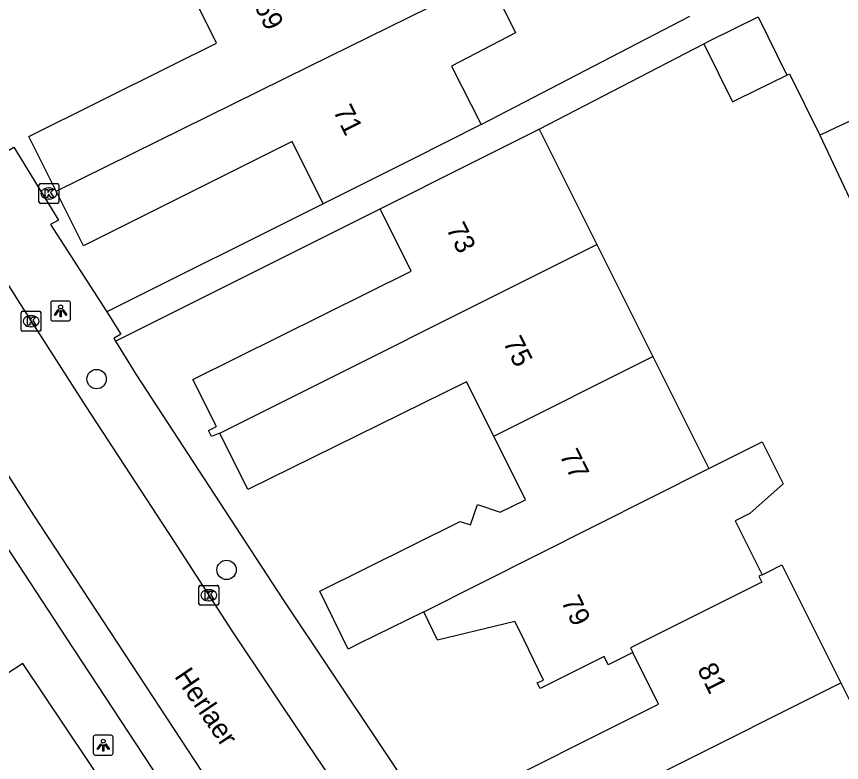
# Model space of a CAD drawing. Extents: x 157793 to 159380, y 380882 to 382313.
# Drawn here: x 158188.98 to 158230.61, y 381464.87 to 381502.51 of the extents above; entities that cross this region are included whole.
import ezdxf

# ---------------------------------------------------------------- set-up
doc = ezdxf.new("R2010")
doc.units = 0
for name, color, linetype in [('IMGEO_Boom', 7, 'Continuous'), ('IMGEO_Kolk', 7, 'Continuous'), ('IMGEO_Lichtpunt', 7, 'Continuous'), ('IMGEO_Openbare_ruimte_label', 7, 'Continuous'), ('IMGEO_Pand', 7, 'Continuous'), ('IMGEO_Pand_nummerreeks', 7, 'Continuous'), ('IMGEO_Rijbaan_lokaal_open', 7, 'Continuous'), ('IMGEO_Voetpad_open', 7, 'Continuous')]:
    doc.layers.add(name, color=color, linetype=linetype)

msp = doc.modelspace()

# ---------------------------------------------------------------- linework, layer by layer
at = {"layer": 'IMGEO_Boom'}
for centre in [(158193.018, 381484.217), (158199.576, 381474.588)]:
    msp.add_circle(centre, 0.489, dxfattribs=at)
at = {"layer": 'IMGEO_Kolk'}
for p, q in [((158190.183, 381494.082), (158191.035, 381494.082)), ((158190.108, 381493.156), (158190.108, 381494.008)), ((158190.596, 381493.862), (158190.621, 381493.862)), ((158191.109, 381494.008), (158191.109, 381493.156)), ((158190.619, 381493.302), (158190.594, 381493.302)), ((158191.035, 381493.082), (158190.183, 381493.082)), ((158189.211, 381486.71), (158189.211, 381487.562)), ((158189.286, 381487.636), (158190.138, 381487.636)), ((158189.699, 381487.416), (158189.724, 381487.416)), ((158190.212, 381487.562), (158190.212, 381486.71)), ((158190.138, 381486.636), (158189.286, 381486.636)), ((158189.722, 381486.856), (158189.697, 381486.856)), ((158198.181, 381472.882), (158198.181, 381473.734)), ((158198.256, 381473.808), (158199.108, 381473.808)), ((158199.182, 381473.734), (158199.182, 381472.882)), ((158198.669, 381473.588), (158198.694, 381473.588)), ((158198.692, 381473.028), (158198.667, 381473.028)), ((158199.108, 381472.808), (158198.256, 381472.808))]:
    msp.add_line(p, q, dxfattribs=at)
for points in [[(158190.183, 381494.082), (158191.035, 381494.082)], [(158190.108, 381493.156), (158190.108, 381494.008)], [(158190.429, 381493.782), (158190.552, 381493.782), (158190.552, 381493.631), (158190.682, 381493.782), (158190.846, 381493.782), (158190.7, 381493.631), (158190.853, 381493.382), (158190.701, 381493.382), (158190.616, 381493.546), (158190.552, 381493.479), (158190.552, 381493.382), (158190.429, 381493.382), (158190.429, 381493.782)], [(158191.109, 381494.008), (158191.109, 381493.156)], [(158191.035, 381493.082), (158190.183, 381493.082)], [(158189.211, 381486.71), (158189.211, 381487.562)], [(158189.286, 381487.636), (158190.138, 381487.636)], [(158190.212, 381487.562), (158190.212, 381486.71)], [(158189.532, 381487.336), (158189.655, 381487.336), (158189.655, 381487.185), (158189.785, 381487.336), (158189.949, 381487.336), (158189.803, 381487.185), (158189.956, 381486.936), (158189.804, 381486.936), (158189.719, 381487.1), (158189.655, 381487.033), (158189.655, 381486.936), (158189.532, 381486.936), (158189.532, 381487.336)], [(158190.138, 381486.636), (158189.286, 381486.636)], [(158198.181, 381472.882), (158198.181, 381473.734)], [(158198.256, 381473.808), (158199.108, 381473.808)], [(158199.182, 381473.734), (158199.182, 381472.882)], [(158198.502, 381473.508), (158198.625, 381473.508), (158198.625, 381473.357), (158198.755, 381473.508), (158198.919, 381473.508), (158198.773, 381473.357), (158198.926, 381473.108), (158198.774, 381473.108), (158198.689, 381473.272), (158198.625, 381473.205), (158198.625, 381473.108), (158198.502, 381473.108), (158198.502, 381473.508)], [(158199.108, 381472.808), (158198.256, 381472.808)]]:
    msp.add_lwpolyline(points, dxfattribs=at)
for centre, start, end in [((158190.185, 381494.006), 91.552, 178.448), ((158190.185, 381494.006), 91.552, 178.448), ((158191.033, 381494.006), 1.552, 88.448), ((158191.033, 381494.006), 1.552, 88.448), ((158190.185, 381493.158), 181.552, 268.448), ((158190.185, 381493.158), 181.552, 268.448), ((158191.033, 381493.158), 271.552, 358.448), ((158191.033, 381493.158), 271.552, 358.448), ((158189.288, 381487.56), 91.552, 178.448), ((158189.288, 381487.56), 91.552, 178.448), ((158190.136, 381487.56), 1.552, 88.448), ((158190.136, 381487.56), 1.552, 88.448), ((158189.288, 381486.712), 181.552, 268.448), ((158189.288, 381486.712), 181.552, 268.448), ((158190.136, 381486.712), 271.552, 358.448), ((158190.136, 381486.712), 271.552, 358.448), ((158198.258, 381473.732), 91.552, 178.448), ((158198.258, 381473.732), 91.552, 178.448), ((158199.106, 381473.732), 1.552, 88.448), ((158199.106, 381473.732), 1.552, 88.448), ((158198.258, 381472.884), 181.552, 268.448), ((158198.258, 381472.884), 181.552, 268.448), ((158199.106, 381472.884), 271.552, 358.448), ((158199.106, 381472.884), 271.552, 358.448)]:
    msp.add_arc(centre, 0.0765, start, end, dxfattribs=at)
for centre, major_axis, ratio, start_param, end_param in [((158190.595, 381493.582), (-0.387, 0.002), 0.722429, 4.712389, 7.853982), ((158190.62, 381493.582), (-0.39, 0.002), 0.717154, 1.570796, 4.712389), ((158189.698, 381487.136), (-0.387, 0.002), 0.722429, 4.712389, 7.853982), ((158189.723, 381487.136), (-0.39, 0.002), 0.717154, 1.570796, 4.712389), ((158198.668, 381473.308), (-0.387, 0.002), 0.722429, 4.712389, 7.853982), ((158198.693, 381473.308), (-0.39, 0.002), 0.717154, 1.570796, 4.712389)]:
    msp.add_ellipse(centre, major_axis=major_axis, ratio=ratio, start_param=start_param, end_param=end_param, dxfattribs=at)
at = {"layer": 'IMGEO_Lichtpunt'}
for p, q in [((158190.703, 381488.057), (158190.703, 381487.25)), ((158190.703, 381488.057), (158190.703, 381487.25)), ((158191.605, 381488.152), (158190.797, 381488.152)), ((158191.605, 381488.152), (158190.797, 381488.152)), ((158191.699, 381487.25), (158191.699, 381488.057)), ((158191.699, 381487.25), (158191.699, 381488.057)), ((158190.797, 381487.156), (158191.605, 381487.156)), ((158190.797, 381487.156), (158191.605, 381487.156)), ((158193.755, 381466.241), (158192.947, 381466.241)), ((158193.755, 381466.241), (158192.947, 381466.241)), ((158192.853, 381466.146), (158192.853, 381465.339)), ((158192.853, 381466.146), (158192.853, 381465.339)), ((158193.849, 381465.339), (158193.849, 381466.146)), ((158193.849, 381465.339), (158193.849, 381466.146)), ((158192.947, 381465.245), (158193.755, 381465.245)), ((158192.947, 381465.245), (158193.755, 381465.245))]:
    msp.add_line(p, q, dxfattribs=at)
for points in [[(158191.077, 381487.721), (158191.116, 381487.693), (158190.928, 381487.431), (158190.89, 381487.458), (158191.077, 381487.721)], [(158191.179, 381487.673), (158191.226, 381487.673), (158191.226, 381487.351), (158191.179, 381487.351), (158191.179, 381487.673)], [(158191.289, 381487.693), (158191.327, 381487.72), (158191.514, 381487.458), (158191.475, 381487.43), (158191.289, 381487.693)], [(158193.227, 381465.81), (158193.266, 381465.782), (158193.078, 381465.52), (158193.04, 381465.547), (158193.227, 381465.81)], [(158193.329, 381465.762), (158193.376, 381465.762), (158193.376, 381465.44), (158193.329, 381465.44), (158193.329, 381465.762)], [(158193.439, 381465.782), (158193.477, 381465.809), (158193.664, 381465.547), (158193.625, 381465.519), (158193.439, 381465.782)]]:
    msp.add_lwpolyline(points, dxfattribs=at)
for centre in [(158191.202, 381487.855), (158193.352, 381465.944)]:
    msp.add_circle(centre, 0.0994, dxfattribs=at)
for centre, start, end in [((158190.797, 381488.057), 90, 180), ((158190.797, 381488.057), 90, 180), ((158191.605, 381488.057), 0, 90), ((158191.605, 381488.057), 0, 90), ((158190.797, 381487.25), 180, 270), ((158190.797, 381487.25), 180, 270), ((158191.605, 381487.25), 270, 0), ((158191.605, 381487.25), 270, 360), ((158192.947, 381466.146), 90, 180), ((158192.947, 381466.146), 90, 180), ((158193.755, 381466.146), 0, 90), ((158193.755, 381466.146), 0, 90), ((158192.947, 381465.339), 180, 270), ((158192.947, 381465.339), 180, 270), ((158193.755, 381465.339), 270, 0), ((158193.755, 381465.339), 270, 360)]:
    msp.add_arc(centre, 0.0946, start, end, dxfattribs=at)
at = {"layer": 'IMGEO_Pand'}
for points in [[(158190.983, 381493.696), (158203.757, 381500), (158212.789, 381504.457)], [(158212.789, 381504.457), (158214.158, 381501.692), (158210.927, 381500), (158212.434, 381497.057)], [(158190.983, 381493.696), (158189.601, 381496.459), (158196.733, 381500), (158199.076, 381501.163), (158197.657, 381504.028)], [(158223.667, 381501.139), (158223.978, 381501.3), (158226.405, 381502.489), (158227.845, 381499.55)], [(158223.667, 381501.139), (158225.103, 381498.207), (158225.417, 381498.361), (158227.845, 381499.55)], [(158232.228, 381497.793), (158230.016, 381496.754), (158229.846, 381496.674), (158229.522, 381496.522)], [(158229.522, 381496.522), (158232.084, 381491.067), (158232.578, 381491.299), (158234.926, 381492.402), (158232.228, 381497.793)], [(158212.434, 381497.057), (158208.932, 381495.305), (158204.46, 381493.068)], [(158207.322, 381492.809), (158211.794, 381495.047), (158215.352, 381496.827)], [(158215.352, 381496.827), (158218.262, 381491.01)], [(158204.46, 381493.068), (158202.889, 381496.209), (158192.361, 381490.942), (158190.983, 381493.696)], [(158199.236, 381481.489), (158198.823, 381481.322), (158198.673, 381481.621), (158199.069, 381481.82), (158197.881, 381484.193), (158208.896, 381489.662), (158207.322, 381492.809)], [(158199.236, 381481.489), (158218.262, 381491.01)], [(158218.262, 381491.01), (158221.092, 381485.355)], [(158213.061, 381481.336), (158221.092, 381485.355)], [(158221.092, 381485.355), (158223.921, 381479.701)], [(158213.061, 381481.336), (158211.687, 381484.083), (158200.657, 381478.649), (158199.236, 381481.489)], [(158209.526, 381472.475), (158206.23, 381470.85), (158205.719, 381470.594), (158204.278, 381473.518), (158211.36, 381477.029), (158211.892, 381476.869), (158212.238, 381477.889), (158213.378, 381477.503), (158214.666, 381478.129), (158213.061, 381481.336)], [(158223.921, 381479.701), (158226.602, 381481.047), (158227.662, 381478.929), (158225.983, 381477.435), (158225.241, 381477.063), (158226.601, 381474.344)], [(158209.526, 381472.475), (158223.921, 381479.701)], [(158226.601, 381474.344), (158226.869, 381474.478), (158227.604, 381474.845), (158230.582, 381468.893)], [(158226.601, 381474.344), (158226.441, 381474.264), (158226.59, 381473.967), (158219.962, 381470.65), (158220.077, 381470.42)], [(158220.077, 381470.42), (158218.834, 381469.798), (158218.628, 381470.209), (158215.399, 381468.609), (158215.254, 381468.886), (158215.575, 381469.021), (158214.338, 381471.558), (158214.128, 381471.988), (158210.227, 381471.034), (158209.526, 381472.475)], [(158212.773, 381459.981), (158211.362, 381462.801), (158221.381, 381467.814), (158220.077, 381470.42)], [(158212.773, 381459.981), (158230.582, 381468.893)], [(158230.582, 381468.893), (158233.411, 381463.239)]]:
    msp.add_lwpolyline(points, dxfattribs=at)
at = {"layer": 'IMGEO_Rijbaan_lokaal_open'}
for points in [[(158161.594, 381534.598), (158163.996, 381530.272), (158165.872, 381526.867), (158169.218, 381520.936), (158171.659, 381516.762), (158175.691, 381509.903), (158178.499, 381505.249), (158182.168, 381499.189), (158184.727, 381495.042), (158189.052, 381488.161), (158192.482, 381482.833), (158196.908, 381476.029), (158199.88, 381471.47), (158203.651, 381465.824), (158207.189, 381460.583), (158211.139, 381454.855), (158219.673, 381442.728)], [(158157.089, 381532.018), (158162.831, 381521.68), (158168.753, 381511.382), (158173.283, 381503.774), (158181.714, 381490.043), (158189.837, 381477.355), (158198.314, 381464.433), (158206.462, 381452.438), (158211.021, 381445.909)]]:
    msp.add_lwpolyline(points, dxfattribs=at)
at = {"layer": 'IMGEO_Voetpad_open'}
for points in [[(158207.708, 381447.175), (158196.6, 381463.411), (158191.493, 381471.166), (158188.156, 381476.274), (158180.068, 381488.973), (158176.956, 381493.981), (158171.612, 381502.714), (158167.051, 381510.356), (158163.584, 381516.344), (158161.1, 381520.669), (158154.693, 381532.233), (158152.339, 381536.528), (158148.449, 381543.56)], [(158167.525, 381531.567), (158170.58, 381525.991), (158169.99, 381525.655), (158181.083, 381506.764), (158188.007, 381495.43), (158188.833, 381495.915), (158191.096, 381492.237), (158190.7, 381492.013), (158193.532, 381487.602)], [(158212.434, 381497.057), (158222.963, 381502.539)], [(158215.352, 381496.827), (158223.667, 381501.139)], [(158227.845, 381499.55), (158227.994, 381499.623), (158229.522, 381496.522)], [(158204.46, 381493.068), (158193.532, 381487.602)], [(158193.967, 381486.126), (158207.322, 381492.809)], [(158193.532, 381487.602), (158194.249, 381486.486), (158193.881, 381486.263), (158193.967, 381486.126)], [(158193.967, 381486.126), (158195.005, 381484.47), (158202.402, 381473.13), (158209.819, 381462.024), (158210.491, 381462.328), (158213.909, 381457.425), (158213.23, 381457.086), (158215.155, 381454.363), (158215.033, 381454.286), (158220.925, 381445.928)], [(158189.292, 381469.869), (158184.614, 381466.823), (158191.129, 381456.883), (158198.958, 381445.276), (158200.372, 381442.689), (158206.681, 381444.18), (158201.324, 381451.912), (158189.292, 381469.869)]]:
    msp.add_lwpolyline(points, dxfattribs=at)

# ---------------------------------------------------------------- texts
at = {"layer": 'IMGEO_Openbare_ruimte_label'}
msp.add_text('Herlaer', height=1, rotation=304.1191, dxfattribs=at).set_placement((158196.915, 381469.215))
at = {"layer": 'IMGEO_Pand_nummerreeks'}
for s, rotation, p in [('69', 296.2642, (158200.95, 381503.068)), ('71', 296.5723, (158204.935, 381497.752)), ('73', 296.5767, (158210.641, 381491.807)), ('75', 296.5767, (158213.511, 381486.071)), ('77', 296.5804, (158216.363, 381480.371)), ('79', 295.9984, (158216.44, 381473)), ('81', 296.5285, (158223.31, 381469.584))]:
    msp.add_text(s, height=1, rotation=rotation, dxfattribs=at).set_placement(p)

doc.saveas('drawing.dxf')
